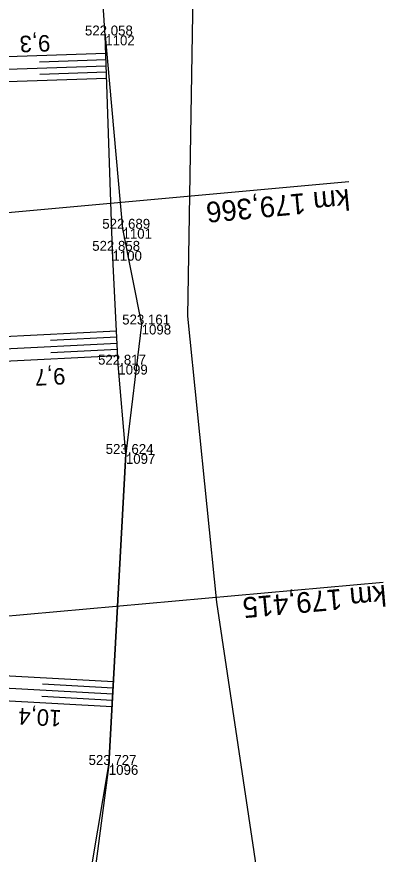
# Model space of a CAD drawing. Extents: x -1234191 to 23050, y -1290331 to -741191.
# Drawn here: x -865403.9 to -865357.2, y -1105303.7 to -1105202.3 of the extents above; entities that cross this region are included whole.
import ezdxf

# ---------------------------------------------------------------- set-up
doc = ezdxf.new("R2010")
doc.units = 0
for name, color, linetype in [('Vrstva 17', 7, 'Continuous'), ('Vrstva 48', 7, 'Continuous'), ('Vrstva 49', 7, 'Continuous'), ('Vrstva 53', 7, 'Continuous'), ('Vrstva 6', 7, 'Continuous'), ('Vrstva 60', 7, 'Continuous'), ('Vrstva 61', 7, 'Continuous')]:
    doc.layers.add(name, color=color, linetype=linetype)

msp = doc.modelspace()

# ---------------------------------------------------------------- linework, layer by layer
at = {"layer": 'Vrstva 17'}
msp.add_lwpolyline([(-865393.2, -1105204.53), (-865391.11, -1105227.93), (-865388.79, -1105239.52), (-865390.7, -1105255.19), (-865392.77, -1105292.84), (-865396.32, -1105319.86), (-865398.6, -1105338.29), (-865391.3, -1105353.61), (-865390.08, -1105357.56), (-865404.54, -1105359.85)], dxfattribs=at)
at = {"layer": 'Vrstva 48'}
for p, q in [((-865393.13, -1105206.73), (-865409.3, -1105207.27)), ((-865393.1, -1105207.48), (-865401.18, -1105207.75)), ((-865393.08, -1105208.23), (-865409.21, -1105208.77)), ((-865393.05, -1105208.98), (-865401.11, -1105209.25)), ((-865393.03, -1105209.73), (-865409.12, -1105210.27)), ((-865391.83, -1105240.31), (-865407.88, -1105241.13)), ((-865391.79, -1105241.06), (-865399.83, -1105241.47)), ((-865391.75, -1105241.81), (-865407.86, -1105242.63)), ((-865391.72, -1105242.56), (-865399.78, -1105242.97)), ((-865391.68, -1105243.31), (-865407.84, -1105244.13)), ((-865392.22, -1105282.79), (-865409.3, -1105281.85)), ((-865392.26, -1105283.54), (-865400.81, -1105283.07)), ((-865392.3, -1105284.29), (-865409.4, -1105283.35)), ((-865392.38, -1105285.79), (-865409.51, -1105284.85)), ((-865392.34, -1105285.04), (-865400.9, -1105284.57))]:
    msp.add_line(p, q, dxfattribs=at)
at = {"layer": 'Vrstva 49'}
msp.add_lwpolyline([(-865390.08, -1105357.56), (-865396.28, -1105355.89), (-865402.68, -1105357.3), (-865401.86, -1105337.92), (-865397.51, -1105320.86), (-865392.77, -1105292.84), (-865390.7, -1105255.19), (-865391.62, -1105244.38), (-865392.33, -1105230.6), (-865393.2, -1105204.53), (-865395.4, -1105171.41), (-865395.48, -1105142.89), (-865393.12, -1105109.09), (-865390.6, -1105087.17), (-865384.21, -1105063.17), (-865374.14, -1105028.33), (-865367.38, -1105010.02), (-865358.71, -1104994.04), (-865344.8, -1104972.88)], dxfattribs=at)
at = {"layer": 'Vrstva 53'}
msp.add_lwpolyline([(-865381.96, -1105044.82), (-865384.53, -1105091.47), (-865386.84, -1105161.69), (-865382.54, -1105197.01), (-865383.25, -1105238.51), (-865379.74, -1105273.12), (-865368.61, -1105347.33), (-865371.97, -1105354.79), (-865368.87, -1105412.34), (-865368.27, -1105423.41)], dxfattribs=at)
at = {"layer": 'Vrstva 6'}
msp.add_line((-865359.51, -1105270.74), (-865424.49, -1105276.57), dxfattribs=at)
msp.add_lwpolyline([(-865421.88, -1105227.42), (-865416.17, -1105226.98), (-865363.68, -1105222.22)], dxfattribs=at)
at = {"layer": 'Vrstva 60'}
for p, q in [((-865393.2, -1105204.53), (-865393.2, -1105204.53)), ((-865391.11, -1105227.93), (-865391.11, -1105227.93)), ((-865392.33, -1105230.6), (-865392.33, -1105230.6)), ((-865388.79, -1105239.52), (-865388.79, -1105239.52)), ((-865391.62, -1105244.38), (-865391.62, -1105244.38)), ((-865390.7, -1105255.19), (-865390.7, -1105255.19)), ((-865392.77, -1105292.84), (-865392.77, -1105292.84))]:
    msp.add_line(p, q, dxfattribs=at)

# ---------------------------------------------------------------- texts
at = {"layer": 'Vrstva 48'}
for s, rotation, p in [('9,3', 181.9261, (-865399.89, -1105204.46)), ('9,7', 182.9222, (-865398.08, -1105244.76)), ('10,4', 176.8589, (-865398.47, -1105286.22))]:
    msp.add_text(s, height=2, rotation=rotation, dxfattribs=at).set_placement(p)
at = {"layer": 'Vrstva 6'}
for s, rotation, p in [('km 179,366', 185.3475, (-865363.68, -1105223.1)), ('km 179,415', 185.122, (-865359.25, -1105271.03))]:
    msp.add_text(s, height=2.5, rotation=rotation, dxfattribs=at).set_placement(p)
at = {"layer": 'Vrstva 60'}
for s, p in [('1102', (-865393.2, -1105205.73)), ('1101', (-865391.11, -1105229.13)), ('1100', (-865392.33, -1105231.8)), ('1098', (-865388.79, -1105240.73)), ('1099', (-865391.62, -1105245.58)), ('1097', (-865390.7, -1105256.39)), ('1096', (-865392.77, -1105294.04))]:
    msp.add_text(s, height=1.2, dxfattribs=at).set_placement(p)
at = {"layer": 'Vrstva 61'}
for s, p in [('522.058', (-865395.66, -1105204.53)), ('522.689', (-865393.56, -1105227.93)), ('522.858', (-865394.78, -1105230.6)), ('523.161', (-865391.15, -1105239.52)), ('522.817', (-865394.07, -1105244.38)), ('523.624', (-865393.15, -1105255.19)), ('523.727', (-865395.22, -1105292.84))]:
    msp.add_text(s, height=1.2, dxfattribs=at).set_placement(p)

doc.saveas('drawing.dxf')
